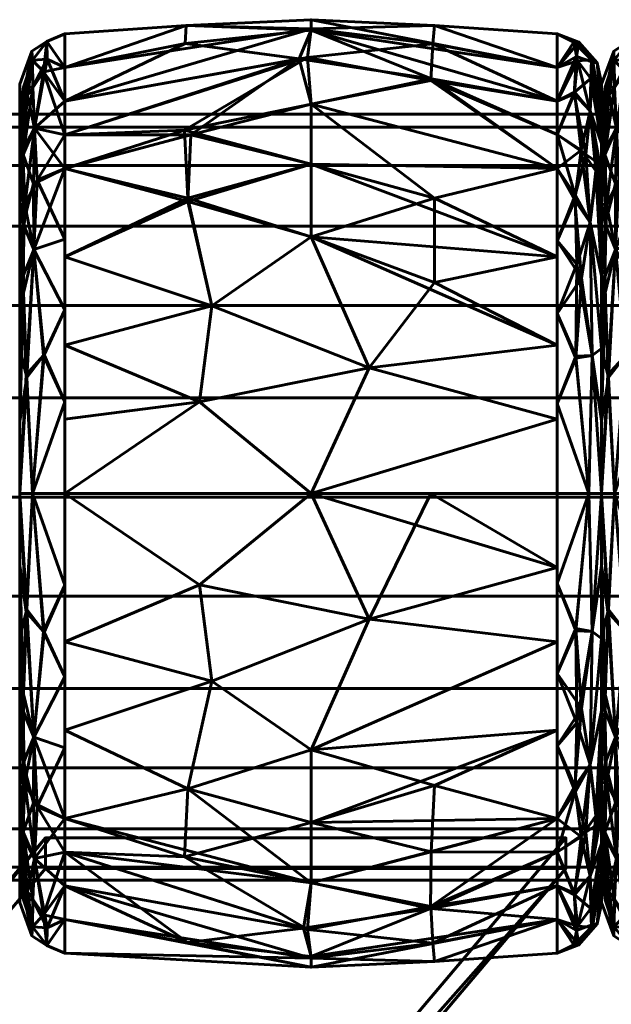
# Model space of a CAD drawing. Header units: millimetres. Extents: x -1091 to 1091, y -439 to 431.
# Tile 624 of 656: x 860 to 879, y 399 to 431. Entities that reach past the tile are written whole.
import ezdxf

# ---------------------------------------------------------------- set-up
doc = ezdxf.new("R2010")
doc.units = ezdxf.units.MM
doc.layers.add('I-FURN', color=30, linetype='Continuous', lineweight=50)

msp = doc.modelspace()

# ---------------------------------------------------------------- meshes
at = {"layer": 'I-FURN', "lineweight": 60}
mesh = msp.add_polyface(dxfattribs=at)
corners = [(861.461, 415.629, 740.004), (861.461, 426.239, 744.399), (861.461, 430.634, 755.009), (861.461, 426.239, 765.619), (861.461, 415.629, 770.014), (869.502, 415.629, 770.471), (877.543, 415.629, 770.015), (877.543, 426.24, 765.62), (877.543, 430.635, 755.009), (877.543, 426.24, 744.399), (877.543, 415.629, 740.004), (869.502, 415.629, 739.547), (877.543, 420.474, 768.008), (877.543, 420.474, 742.01), (861.461, 420.474, 768.007), (861.461, 420.474, 742.011), (869.502, 424, 768.01), (869.502, 424, 742.008), (869.502, 428.333, 763.824), (877.543, 428.437, 760.314), (869.502, 430.795, 758.026), (869.502, 430.745, 751.754), (861.461, 428.437, 760.314), (869.502, 428.333, 746.195), (877.543, 428.437, 749.704), (861.461, 428.437, 749.704), (877.543, 418.052, 769.011), (871.404, 419.732, 769.891), (865.858, 418.615, 770.085), (866.261, 421.757, 769.125), (861.461, 423.357, 766.813), (865.475, 425.265, 766.956), (869.502, 426.372, 766.13), (877.543, 418.052, 741.007), (871.404, 419.732, 740.127), (865.858, 418.615, 739.933), (866.261, 421.757, 740.894), (861.461, 423.357, 743.205), (877.543, 423.357, 766.814), (877.543, 423.357, 743.204), (873.529, 422.516, 741.293), (873.529, 425.265, 743.062), (869.502, 426.372, 743.888), (865.475, 425.161, 742.98), (865.575, 427.328, 745.066), (861.461, 427.338, 747.052), (877.543, 427.339, 762.967), (877.543, 429.536, 757.662), (873.529, 430.904, 756.513), (869.502, 431.091, 754.887), (873.478, 430.302, 759.523), (869.383, 429.862, 761.051), (861.461, 429.535, 752.357), (865.426, 430.9, 753.505), (861.461, 427.338, 762.967), (865.372, 427.489, 764.742), (873.415, 429.106, 762.367), (865.385, 430.31, 750.55), (869.111, 429.813, 748.855), (873.43, 429.158, 747.748), (877.543, 427.339, 747.051), (861.461, 429.535, 757.662), (877.543, 429.536, 752.356), (861.461, 418.052, 769.01), (861.461, 418.052, 741.008)]
mesh.append_faces([[corners[k] for k in face] for face in [(12, 27, 26), (7, 32, 38), (0, 35, 11), (62, 48, 8), (2, 53, 52), (52, 57, 25), (4, 28, 63)]], dxfattribs={"vtx0": -1, "vtx1": -1})
mesh.append_faces([[corners[k] for k in face] for face in [(34, 33, 11), (31, 29, 16), (12, 16, 27), (28, 5, 27), (18, 56, 51), (35, 34, 11), (43, 36, 37), (7, 18, 32), (18, 55, 32), (47, 48, 50), (20, 48, 49), (44, 42, 43), (9, 23, 59), (9, 41, 23), (5, 26, 27), (58, 59, 23), (58, 44, 45), (53, 21, 57), (28, 29, 14), (29, 27, 16), (27, 29, 28), (32, 31, 16), (31, 30, 29), (32, 55, 31), (32, 16, 38), (50, 56, 19), (34, 35, 36), (17, 41, 40), (36, 35, 15), (42, 17, 43), (34, 36, 17), (13, 34, 40), (34, 17, 40), (40, 41, 39), (42, 41, 17), (36, 43, 17), (23, 41, 42), (44, 43, 1), (57, 58, 25), (42, 44, 23), (20, 50, 48), (52, 53, 57), (21, 24, 59), (51, 50, 20), (51, 56, 50), (53, 61, 20), (21, 53, 49), (54, 55, 51), (31, 55, 3), (51, 55, 18), (7, 56, 18), (58, 57, 21), (59, 58, 21), (58, 23, 44), (49, 48, 62), (20, 22, 51), (20, 49, 53), (49, 62, 21)]], dxfattribs={"vtx0": -1, "vtx1": -1, "vtx2": -1})
mesh.append_faces([[corners[k] for k in face] for face in [(35, 0, 64), (34, 13, 33), (51, 22, 54), (50, 19, 47), (28, 14, 63), (36, 15, 37), (16, 12, 38), (41, 9, 39), (44, 1, 45), (56, 46, 19), (59, 60, 9), (59, 24, 60)]], dxfattribs={"vtx0": -1, "vtx2": -1})
mesh.append_faces([[corners[k] for k in face] for face in [(3, 30, 31), (4, 5, 28), (45, 25, 58), (39, 13, 40), (61, 22, 20), (62, 24, 21), (30, 14, 29), (37, 1, 43), (7, 46, 56), (47, 8, 48), (54, 3, 55), (2, 61, 53), (64, 15, 35)]], dxfattribs={"vtx1": -1, "vtx2": -1})
mesh.append_faces([[corners[k] for k in face] for face in [(5, 6, 26), (33, 10, 11)]], dxfattribs={"vtx2": -1})
mesh = msp.add_polyface(dxfattribs=at)
corners = [(859.987, 415.629, 741.657), (859.987, 425.071, 745.568), (859.987, 428.982, 755.009), (859.987, 425.071, 764.451), (859.987, 415.629, 768.361), (860.409, 415.629, 769.469), (861.461, 415.629, 770.014), (861.461, 426.239, 765.619), (861.461, 430.634, 755.009), (861.461, 426.239, 744.399), (861.461, 415.629, 740.004), (860.409, 415.629, 740.549), (861.461, 421.619, 767.533), (859.987, 420.35, 766.406), (859.987, 420.35, 743.612), (861.461, 421.619, 742.485), (860.446, 423.587, 767.131), (860.446, 423.587, 742.887), (861.461, 428.437, 760.314), (861.461, 428.437, 749.704), (860.472, 427.548, 763.315), (860.403, 429.77, 757.996), (860.472, 427.548, 746.703), (860.403, 429.77, 752.022), (859.987, 427.026, 759.73), (859.987, 427.026, 750.288), (860.195, 419.497, 768.629), (860.216, 419.416, 741.329), (861.461, 418.624, 741.245), (860.787, 420.152, 740.944), (861.461, 418.624, 768.773), (860.767, 420.134, 769.067), (861.461, 423.929, 766.576), (859.987, 422.71, 765.428), (860.15, 425.054, 765.457), (860.093, 426.823, 763.313), (860.241, 428.615, 760.845), (860.762, 429.386, 760.353), (861.461, 429.535, 757.662), (860.877, 430.381, 756.482), (860.387, 430.064, 755.009), (860.878, 430.381, 753.528), (861.461, 429.535, 752.357), (860.885, 429.802, 750.647), (860.412, 428.892, 749.239), (859.987, 426.049, 747.928), (860.1, 426.687, 746.496), (860.104, 424.428, 744.163), (860.109, 428.889, 750.579), (859.987, 428.004, 752.649), (859.987, 426.049, 762.09), (860.44, 425.729, 744.613), (860.554, 425.849, 765.441), (860.109, 422.176, 742.658), (860.094, 422.699, 767.024), (859.987, 422.71, 744.59), (861.461, 423.929, 743.442), (861.461, 427.338, 762.967), (861.461, 427.338, 747.052), (859.987, 428.004, 757.369), (859.987, 417.99, 767.384), (859.987, 417.99, 742.635)]
mesh.append_faces([[corners[k] for k in face] for face in [(13, 54, 33), (28, 29, 15), (24, 36, 59), (8, 39, 38), (50, 36, 24), (9, 22, 58), (2, 40, 49), (55, 53, 14), (57, 52, 7), (18, 37, 57)]], dxfattribs={"vtx0": -1, "vtx1": -1})
mesh.append_faces([[corners[k] for k in face] for face in [(37, 20, 57), (54, 16, 34), (31, 16, 26), (21, 37, 39), (46, 47, 1), (46, 51, 47), (17, 15, 29), (22, 43, 19), (9, 17, 51), (36, 37, 21), (41, 42, 43), (22, 44, 43), (39, 37, 38), (3, 34, 35), (51, 46, 22), (44, 23, 43), (40, 21, 39), (44, 22, 46), (48, 49, 23), (30, 31, 5), (29, 11, 27), (11, 29, 28), (17, 29, 27), (31, 12, 16), (5, 31, 26), (52, 20, 34), (54, 26, 16), (52, 34, 16), (35, 34, 20), (36, 35, 20), (36, 50, 35), (52, 57, 20), (40, 59, 21), (20, 37, 36), (8, 41, 39), (39, 41, 40), (40, 41, 23), (41, 43, 23), (48, 23, 44), (45, 48, 46), (47, 51, 17), (53, 47, 17), (53, 55, 47), (46, 48, 44), (40, 23, 49), (51, 22, 9), (32, 52, 16), (17, 27, 53), (53, 27, 61), (33, 54, 34), (59, 36, 21), (13, 26, 54)]], dxfattribs={"vtx0": -1, "vtx1": -1, "vtx2": -1})
mesh.append_faces([[corners[k] for k in face] for face in [(34, 3, 33), (16, 12, 32), (17, 9, 56), (31, 30, 12), (37, 18, 38), (40, 2, 59), (41, 8, 42), (46, 1, 45), (48, 25, 49), (22, 19, 58), (27, 0, 61)]], dxfattribs={"vtx0": -1, "vtx2": -1})
mesh.append_faces([[corners[k] for k in face] for face in [(26, 13, 60, 4)]], dxfattribs={"vtx0": -1, "vtx3": -1})
mesh.append_faces([[corners[k] for k in face] for face in [(56, 15, 17), (11, 0, 27), (32, 7, 52), (4, 5, 26), (61, 14, 53), (42, 19, 43), (45, 25, 48), (50, 3, 35), (55, 1, 47)]], dxfattribs={"vtx1": -1, "vtx2": -1})
mesh.append_faces([[corners[k] for k in face] for face in [(5, 6, 30), (28, 10, 11)]], dxfattribs={"vtx2": -1})
mesh = msp.add_polyface(dxfattribs=at)
corners = [(877.543, 415.629, 740.004), (877.543, 426.24, 744.399), (877.543, 430.635, 755.009), (877.543, 426.24, 765.62), (877.543, 415.629, 770.015), (878.575, 415.629, 769.48), (878.989, 415.629, 768.395), (878.989, 425.094, 764.474), (878.989, 429.015, 755.009), (878.989, 425.094, 745.544), (878.989, 415.629, 741.623), (878.575, 415.629, 740.538), (877.543, 421.501, 767.582), (878.989, 420.362, 766.434), (878.989, 420.362, 743.584), (877.543, 421.501, 742.436), (878.613, 424.476, 766.405), (877.543, 428.437, 760.314), (878.613, 424.476, 743.613), (877.543, 428.437, 749.704), (878.621, 428.121, 762.207), (878.621, 428.121, 747.811), (878.989, 427.055, 759.742), (878.989, 427.055, 750.277), (878.7, 429.701, 757.62), (878.663, 429.784, 752.567), (878.683, 420.133, 768.62), (878.683, 420.133, 741.399), (877.543, 418.565, 768.798), (878.146, 420.114, 769.127), (878.176, 423.112, 767.774), (878.125, 425.367, 766.187), (877.543, 427.339, 762.967), (878.473, 426.69, 764.502), (878.856, 426.431, 763.962), (878.098, 428.671, 762.088), (878.166, 429.895, 758.957), (878.25, 430.363, 755.722), (877.543, 429.536, 752.356), (878.199, 429.754, 750.648), (878.989, 426.075, 762.108), (877.543, 429.536, 757.662), (878.106, 428.727, 748.045), (878.327, 426.838, 745.503), (877.543, 427.339, 747.051), (878.805, 426.155, 745.569), (878.989, 426.075, 747.91), (878.112, 425.197, 743.676), (878.334, 422.651, 742.104), (877.543, 418.565, 741.22), (878.152, 420.041, 740.872), (877.543, 423.87, 743.417), (877.543, 423.87, 766.601), (878.084, 430.363, 753.191), (878.989, 422.728, 765.454), (878.989, 422.728, 744.564), (878.989, 428.035, 757.375), (878.847, 429.68, 755.019), (878.989, 428.035, 752.643), (878.989, 417.996, 767.414), (878.989, 417.996, 742.604), (878.635, 429.172, 750.116)]
mesh.append_faces([[corners[k] for k in face] for face in [(28, 29, 12), (2, 53, 38), (3, 31, 32), (38, 39, 19), (41, 37, 2), (44, 43, 1), (52, 31, 3), (15, 50, 49), (51, 48, 15), (23, 61, 58), (8, 57, 56), (6, 26, 5)]], dxfattribs={"vtx0": -1, "vtx1": -1})
mesh.append_faces([[corners[k] for k in face] for face in [(16, 26, 13), (31, 33, 32), (31, 16, 33), (29, 5, 26), (20, 22, 24), (50, 15, 48), (33, 34, 20), (43, 42, 21), (47, 18, 48), (5, 29, 28), (19, 39, 42), (47, 1, 43), (21, 45, 43), (20, 36, 35), (45, 55, 18), (20, 34, 40), (45, 18, 43), (31, 52, 30), (39, 53, 25), (21, 46, 45), (24, 56, 57), (35, 36, 17), (25, 61, 39), (29, 30, 12), (50, 48, 27), (30, 26, 16), (26, 30, 29), (31, 30, 16), (33, 20, 35), (16, 34, 33), (33, 35, 32), (36, 20, 24), (37, 36, 24), (37, 41, 36), (57, 37, 24), (38, 53, 39), (37, 53, 2), (39, 61, 42), (43, 44, 42), (47, 43, 18), (61, 23, 21), (48, 18, 27), (48, 51, 47), (49, 50, 11), (11, 50, 27), (25, 53, 37), (54, 34, 16), (18, 14, 27), (37, 57, 25), (57, 58, 25), (61, 25, 58), (42, 61, 21)]], dxfattribs={"vtx0": -1, "vtx1": -1, "vtx2": -1})
mesh.append_faces([[corners[k] for k in face] for face in [(26, 6, 59), (27, 10, 11), (24, 22, 56), (45, 46, 9), (27, 14, 60), (27, 60, 10), (35, 17, 32), (16, 13, 54), (34, 7, 40), (21, 23, 46), (45, 9, 55)]], dxfattribs={"vtx0": -1, "vtx2": -1})
mesh.append_faces([[corners[k] for k in face] for face in [(54, 7, 34), (55, 14, 18), (8, 58, 57), (40, 22, 20), (41, 17, 36), (44, 19, 42), (51, 1, 47), (52, 12, 30), (59, 13, 26)]], dxfattribs={"vtx1": -1, "vtx2": -1})
mesh.append_faces([[corners[k] for k in face] for face in [(28, 4, 5), (11, 0, 49)]], dxfattribs={"vtx2": -1})
mesh = msp.add_polyface(dxfattribs=at)
corners = [(878.987, 415.629, 741.657), (878.987, 425.071, 745.568), (878.987, 428.982, 755.009), (878.987, 425.071, 764.451), (878.987, 415.629, 768.361), (879.409, 415.629, 769.469), (880.461, 415.629, 770.014), (880.461, 426.239, 765.619), (880.461, 430.634, 755.009), (880.461, 426.239, 744.399), (880.461, 415.629, 740.004), (879.409, 415.629, 740.549), (880.461, 421.619, 767.533), (878.987, 420.35, 766.406), (878.987, 420.35, 743.612), (880.461, 421.619, 742.485), (879.446, 423.587, 767.131), (879.446, 423.587, 742.887), (880.461, 428.437, 760.314), (880.461, 428.437, 749.704), (879.472, 427.548, 763.315), (879.403, 429.77, 757.996), (879.472, 427.548, 746.703), (879.403, 429.77, 752.022), (878.987, 427.026, 759.73), (878.987, 427.026, 750.288), (879.195, 419.497, 768.629), (879.216, 419.416, 741.329), (880.461, 418.624, 741.245), (879.787, 420.152, 740.944), (880.461, 418.624, 768.773), (879.767, 420.134, 769.067), (880.461, 423.929, 766.576), (878.987, 422.71, 765.428), (879.15, 425.054, 765.457), (879.093, 426.823, 763.313), (879.241, 428.615, 760.845), (879.762, 429.386, 760.353), (880.461, 429.535, 757.662), (879.877, 430.381, 756.482), (879.387, 430.064, 755.009), (879.878, 430.381, 753.528), (880.461, 429.535, 752.357), (879.885, 429.802, 750.647), (879.412, 428.892, 749.239), (878.987, 426.049, 747.928), (879.1, 426.687, 746.496), (879.104, 424.428, 744.163), (879.109, 428.889, 750.579), (878.987, 428.004, 752.649), (878.987, 426.049, 762.09), (879.44, 425.729, 744.613), (879.554, 425.849, 765.441), (879.109, 422.176, 742.658), (879.094, 422.699, 767.024), (878.987, 422.71, 744.59), (880.461, 423.929, 743.442), (880.461, 427.338, 762.967), (880.461, 427.338, 747.052), (878.987, 428.004, 757.369), (878.987, 417.99, 767.384), (878.987, 417.99, 742.635)]
mesh.append_faces([[corners[k] for k in face] for face in [(13, 54, 33), (57, 52, 7), (28, 29, 15), (24, 36, 59), (8, 39, 38), (50, 36, 24), (9, 22, 58), (2, 40, 49), (18, 37, 57), (55, 53, 14)]], dxfattribs={"vtx0": -1, "vtx1": -1})
mesh.append_faces([[corners[k] for k in face] for face in [(54, 16, 34), (31, 16, 26), (21, 37, 39), (46, 47, 1), (46, 51, 47), (17, 15, 29), (22, 43, 19), (9, 17, 51), (36, 37, 21), (41, 42, 43), (22, 44, 43), (39, 37, 38), (3, 34, 35), (51, 46, 22), (44, 23, 43), (40, 21, 39), (44, 22, 46), (48, 49, 23), (30, 31, 5), (29, 11, 27), (11, 29, 28), (17, 29, 27), (31, 12, 16), (5, 31, 26), (52, 20, 34), (54, 26, 16), (52, 34, 16), (35, 34, 20), (36, 35, 20), (36, 50, 35), (57, 37, 20), (40, 59, 21), (20, 37, 36), (8, 41, 39), (39, 41, 40), (40, 41, 23), (41, 43, 23), (48, 23, 44), (45, 48, 46), (47, 51, 17), (53, 47, 17), (53, 55, 47), (46, 48, 44), (40, 23, 49), (51, 22, 9), (32, 52, 16), (17, 27, 53), (53, 27, 61), (33, 54, 34), (52, 57, 20), (59, 36, 21), (13, 26, 54)]], dxfattribs={"vtx0": -1, "vtx1": -1, "vtx2": -1})
mesh.append_faces([[corners[k] for k in face] for face in [(34, 3, 33), (16, 12, 32), (17, 9, 56), (31, 30, 12), (37, 18, 38), (40, 2, 59), (41, 8, 42), (46, 1, 45), (48, 25, 49), (27, 0, 61), (22, 19, 58)]], dxfattribs={"vtx0": -1, "vtx2": -1})
mesh.append_faces([[corners[k] for k in face] for face in [(26, 13, 60, 4)]], dxfattribs={"vtx0": -1, "vtx3": -1})
mesh.append_faces([[corners[k] for k in face] for face in [(56, 15, 17), (11, 0, 27), (32, 7, 52), (4, 5, 26), (61, 14, 53), (42, 19, 43), (45, 25, 48), (50, 3, 35), (55, 1, 47)]], dxfattribs={"vtx1": -1, "vtx2": -1})
mesh.append_faces([[corners[k] for k in face] for face in [(5, 6, 30), (28, 10, 11)]], dxfattribs={"vtx2": -1})
mesh = msp.add_polyface(dxfattribs=at)
corners = [(878.989, 415.629, 741.623), (878.989, 425.094, 745.544), (878.989, 429.015, 755.009), (878.989, 425.094, 764.474), (878.989, 415.629, 768.395), (878.989, 415.629, 755.009)]
mesh.append_faces([[corners[k] for k in face] for face in [(5, 2, 3, 4)]], dxfattribs={"vtx0": -1})
mesh.append_faces([[corners[k] for k in face] for face in [(5, 0, 1, 2)]], dxfattribs={"vtx3": -1})
mesh = msp.add_polyface(dxfattribs=at)
corners = [(859.987, 415.629, 755.009), (859.987, 415.629, 768.361), (859.987, 425.071, 764.451), (859.987, 428.982, 755.009), (859.987, 425.071, 745.568), (859.987, 415.629, 741.657)]
mesh.append_faces([[corners[k] for k in face] for face in [(2, 3, 0, 1)]], dxfattribs={"vtx1": -1})
mesh.append_faces([[corners[k] for k in face] for face in [(4, 5, 0, 3)]], dxfattribs={"vtx2": -1})
mesh = msp.add_polyface(dxfattribs=at)
corners = [(878.987, 415.629, 755.009), (878.987, 415.629, 768.361), (878.987, 425.071, 764.451), (878.987, 428.982, 755.009), (878.987, 425.071, 745.568), (878.987, 415.629, 741.657)]
mesh.append_faces([[corners[k] for k in face] for face in [(2, 3, 0, 1)]], dxfattribs={"vtx1": -1})
mesh.append_faces([[corners[k] for k in face] for face in [(4, 5, 0, 3)]], dxfattribs={"vtx2": -1})
mesh = msp.add_polyface(dxfattribs=at)
corners = [(1005.286, 403.011, 755.21), (1005.286, 403.437, 758.445), (1005.286, 404.685, 761.46), (1005.286, 406.672, 764.048), (1005.286, 409.261, 766.035), (1005.286, 412.275, 767.284), (1005.286, 415.511, 767.71), (1005.286, 418.746, 767.284), (1005.286, 421.761, 766.035), (1005.286, 424.35, 764.048), (1005.286, 426.336, 761.46), (1005.286, 427.585, 758.445), (1005.286, 428.011, 755.21), (-1005.286, 428.011, 755.21), (-1005.286, 427.585, 758.445), (-1005.286, 426.336, 761.46), (-1005.286, 424.35, 764.048), (-1005.286, 421.761, 766.035), (-1005.286, 418.746, 767.284), (-1005.286, 415.511, 767.71), (-1005.286, 412.275, 767.284), (-1005.286, 409.261, 766.035), (-1005.286, 406.672, 764.048), (-1005.286, 404.685, 761.46), (-1005.286, 403.437, 758.445), (-1005.286, 403.011, 755.21)]
mesh.append_faces([[corners[k] for k in face] for face in [(13, 14, 11, 12)]], dxfattribs={"vtx1": -1})
mesh.append_faces([[corners[k] for k in face] for face in [(14, 15, 10, 11), (16, 17, 8, 9), (15, 16, 9, 10), (17, 18, 7, 8), (6, 7, 18, 19), (20, 21, 4, 5), (21, 22, 3, 4), (23, 24, 1, 2), (22, 23, 2, 3), (19, 20, 5, 6)]], dxfattribs={"vtx1": -1, "vtx3": -1})
mesh.append_faces([[corners[k] for k in face] for face in [(24, 25, 0, 1)]], dxfattribs={"vtx3": -1})
mesh = msp.add_polyface(dxfattribs=at)
corners = [(1005.286, 428.011, 755.21), (1005.286, 427.585, 751.974), (1005.286, 426.336, 748.96), (1005.286, 424.35, 746.371), (1005.286, 421.761, 744.384), (1005.286, 418.746, 743.136), (1005.286, 415.511, 742.71), (1005.286, 412.275, 743.136), (1005.286, 409.261, 744.384), (1005.286, 406.672, 746.371), (1005.286, 404.685, 748.96), (1005.286, 403.437, 751.974), (1005.286, 403.011, 755.21), (-1005.286, 403.011, 755.21), (-1005.286, 403.437, 751.974), (-1005.286, 404.685, 748.96), (-1005.286, 406.672, 746.371), (-1005.286, 409.261, 744.384), (-1005.286, 412.275, 743.136), (-1005.286, 415.511, 742.71), (-1005.286, 418.746, 743.136), (-1005.286, 421.761, 744.384), (-1005.286, 424.35, 746.371), (-1005.286, 426.336, 748.96), (-1005.286, 427.585, 751.974), (-1005.286, 428.011, 755.21)]
mesh.append_faces([[corners[k] for k in face] for face in [(13, 14, 11, 12)]], dxfattribs={"vtx1": -1})
mesh.append_faces([[corners[k] for k in face] for face in [(14, 15, 10, 11), (16, 17, 8, 9), (15, 16, 9, 10), (17, 18, 7, 8), (6, 7, 18, 19), (20, 21, 4, 5), (21, 22, 3, 4), (23, 24, 1, 2), (22, 23, 2, 3), (19, 20, 5, 6)]], dxfattribs={"vtx1": -1, "vtx3": -1})
mesh.append_faces([[corners[k] for k in face] for face in [(24, 25, 0, 1)]], dxfattribs={"vtx3": -1})
mesh = msp.add_polyface(dxfattribs=at)
corners = [(859.987, 415.629, 755.009), (859.987, 415.629, 741.657), (859.987, 406.188, 745.568), (859.987, 402.277, 755.009), (859.987, 406.188, 764.451), (859.987, 415.629, 768.361)]
mesh.append_faces([[corners[k] for k in face] for face in [(4, 5, 0, 3)]], dxfattribs={"vtx2": -1})
mesh.append_faces([[corners[k] for k in face] for face in [(0, 1, 2, 3)]], dxfattribs={"vtx3": -1})
mesh = msp.add_polyface(dxfattribs=at)
corners = [(859.987, 415.629, 768.361), (859.987, 406.188, 764.451), (859.987, 402.277, 755.009), (859.987, 406.188, 745.568), (859.987, 415.629, 741.657), (860.409, 415.629, 740.549), (861.461, 415.629, 740.004), (861.461, 405.02, 744.399), (861.461, 400.625, 755.009), (861.461, 405.02, 765.619), (861.461, 415.629, 770.014), (860.409, 415.629, 769.469), (861.461, 409.64, 742.485), (859.987, 410.909, 743.612), (859.987, 410.909, 766.406), (861.461, 409.64, 767.533), (860.446, 407.672, 742.887), (860.446, 407.672, 767.131), (861.461, 402.822, 749.704), (861.461, 402.822, 760.314), (860.472, 403.711, 746.703), (860.403, 401.489, 752.022), (860.472, 403.711, 763.315), (860.403, 401.489, 757.996), (859.987, 404.233, 750.288), (859.987, 404.233, 759.73), (860.195, 411.762, 741.389), (860.216, 411.843, 768.689), (861.461, 412.635, 768.773), (860.787, 411.107, 769.074), (861.461, 412.635, 741.245), (860.767, 411.125, 740.952), (861.461, 407.33, 743.442), (859.987, 408.548, 744.59), (860.15, 406.205, 744.561), (860.093, 404.436, 746.705), (860.241, 402.643, 749.173), (860.762, 401.873, 749.665), (861.461, 401.723, 752.357), (860.877, 400.878, 753.536), (860.387, 401.195, 755.009), (860.878, 400.878, 756.49), (861.461, 401.723, 757.662), (860.885, 401.456, 759.371), (860.412, 402.367, 760.779), (859.987, 405.21, 762.09), (860.1, 404.572, 763.522), (860.104, 406.831, 765.855), (860.109, 402.37, 759.439), (859.987, 403.255, 757.369), (859.987, 405.21, 747.928), (860.44, 405.53, 765.405), (860.554, 405.41, 744.577), (860.109, 409.083, 767.36), (860.094, 408.56, 742.995), (859.987, 408.548, 765.428), (861.461, 407.33, 766.576), (861.461, 403.921, 747.052), (861.461, 403.921, 762.967), (859.987, 403.255, 752.649), (859.987, 413.269, 742.635), (859.987, 413.269, 767.384)]
mesh.append_faces([[corners[k] for k in face] for face in [(11, 28, 10)]], dxfattribs={"vtx0": -1})
mesh.append_faces([[corners[k] for k in face] for face in [(28, 29, 15), (13, 54, 33), (24, 36, 59), (8, 39, 38), (50, 36, 24), (9, 22, 58), (2, 40, 49), (57, 52, 7), (18, 37, 57)]], dxfattribs={"vtx0": -1, "vtx1": -1})
mesh.append_faces([[corners[k] for k in face] for face in [(22, 43, 19), (37, 20, 57), (54, 16, 34), (31, 16, 26), (21, 37, 39), (46, 47, 1), (46, 51, 47), (17, 15, 29), (9, 17, 51), (36, 37, 21), (41, 42, 43), (22, 44, 43), (39, 37, 38), (3, 34, 35), (51, 46, 22), (44, 23, 43), (40, 21, 39), (44, 22, 46), (48, 49, 23), (30, 31, 5), (29, 11, 27), (11, 29, 28), (17, 29, 27), (31, 12, 16), (5, 31, 26), (52, 20, 34), (54, 26, 16), (52, 34, 16), (35, 34, 20), (36, 35, 20), (36, 50, 35), (52, 57, 20), (40, 59, 21), (20, 37, 36), (8, 41, 39), (39, 41, 40), (40, 41, 23), (41, 43, 23), (48, 23, 44), (45, 48, 46), (47, 51, 17), (53, 47, 17), (53, 55, 47), (46, 48, 44), (40, 23, 49), (51, 22, 9), (32, 52, 16), (17, 27, 53), (53, 27, 61), (33, 54, 34), (59, 36, 21), (13, 26, 54)]], dxfattribs={"vtx0": -1, "vtx1": -1, "vtx2": -1})
mesh.append_faces([[corners[k] for k in face] for face in [(26, 13, 60), (34, 3, 33), (16, 12, 32), (17, 9, 56), (31, 30, 12), (37, 18, 38), (40, 2, 59), (41, 8, 42), (46, 1, 45), (48, 25, 49), (22, 19, 58), (27, 0, 61)]], dxfattribs={"vtx0": -1, "vtx2": -1})
mesh.append_faces([[corners[k] for k in face] for face in [(53, 61, 14, 55)]], dxfattribs={"vtx0": -1, "vtx3": -1})
mesh.append_faces([[corners[k] for k in face] for face in [(56, 15, 17), (32, 7, 52), (11, 0, 27), (4, 5, 26), (42, 19, 43), (45, 25, 48), (50, 3, 35), (55, 1, 47), (60, 4, 26)]], dxfattribs={"vtx1": -1, "vtx2": -1})
mesh.append_faces([[corners[k] for k in face] for face in [(5, 6, 30)]], dxfattribs={"vtx2": -1})
mesh = msp.add_polyface(dxfattribs=at)
corners = [(861.461, 415.629, 770.014), (861.461, 405.02, 765.619), (861.461, 400.625, 755.009), (861.461, 405.02, 744.399), (861.461, 415.629, 740.004), (869.502, 415.629, 739.547), (877.543, 415.629, 740.004), (877.543, 405.019, 744.399), (877.543, 400.624, 755.009), (877.543, 405.019, 765.62), (877.543, 415.629, 770.015), (869.502, 415.629, 770.471), (877.543, 410.784, 742.01), (877.543, 410.784, 768.008), (861.461, 410.785, 742.011), (861.461, 410.785, 768.007), (869.502, 407.259, 742.008), (869.502, 407.259, 768.01), (869.502, 402.926, 746.195), (877.543, 402.821, 749.704), (869.502, 400.464, 751.992), (869.502, 400.514, 758.264), (861.461, 402.822, 749.704), (869.502, 402.926, 763.824), (877.543, 402.821, 760.314), (861.461, 402.822, 760.314), (877.543, 413.207, 741.007), (871.404, 411.527, 740.127), (865.858, 412.644, 739.933), (866.261, 409.502, 740.894), (861.461, 407.902, 743.205), (865.475, 405.994, 743.063), (869.502, 404.886, 743.888), (877.543, 413.207, 769.011), (871.404, 411.527, 769.891), (873.412, 415.629, 770.249), (865.858, 412.644, 770.085), (866.261, 409.502, 769.125), (861.461, 407.902, 766.813), (865.475, 405.994, 766.956), (869.502, 404.886, 766.13), (877.543, 407.902, 766.814), (873.529, 406.098, 767.039), (873.429, 403.93, 764.952), (877.543, 403.92, 762.967), (873.405, 402.087, 762.247), (869.254, 401.445, 761.163), (865.464, 400.974, 759.566), (861.461, 401.723, 757.662), (877.543, 407.902, 743.204), (877.543, 403.92, 747.051), (877.543, 401.723, 752.356), (873.529, 400.355, 753.505), (869.502, 400.168, 755.131), (873.478, 400.957, 750.495), (869.383, 401.397, 748.967), (861.461, 403.921, 747.052), (865.372, 403.77, 745.276), (873.415, 402.152, 747.652), (861.461, 401.723, 752.357), (877.543, 401.723, 757.662), (861.461, 403.921, 762.967), (861.461, 413.207, 741.008), (861.461, 413.207, 769.01)]
mesh.append_faces([[corners[k] for k in face] for face in [(12, 27, 26), (11, 34, 35), (9, 43, 44), (24, 45, 60), (0, 36, 11), (13, 17, 41), (44, 45, 24), (7, 32, 49)]], dxfattribs={"vtx0": -1, "vtx1": -1})
mesh.append_faces([[corners[k] for k in face] for face in [(31, 29, 16), (28, 5, 27), (18, 57, 32), (32, 16, 49), (39, 37, 38), (17, 39, 40), (18, 58, 55), (36, 34, 11), (17, 42, 41), (60, 53, 52), (51, 52, 54), (7, 18, 32), (53, 2, 20), (9, 42, 43), (5, 26, 27), (45, 43, 23), (39, 23, 40), (47, 21, 46), (28, 29, 14), (29, 27, 16), (27, 29, 28), (32, 31, 16), (31, 30, 29), (32, 57, 31), (54, 58, 19), (37, 34, 36), (17, 13, 34), (33, 35, 34), (37, 36, 15), (34, 37, 17), (37, 39, 17), (39, 1, 23), (42, 17, 40), (43, 40, 23), (40, 43, 42), (44, 43, 45), (46, 45, 23), (46, 21, 45), (46, 23, 61), (48, 53, 47), (12, 16, 27), (52, 53, 20), (52, 20, 54), (53, 21, 47), (55, 54, 20), (55, 58, 54), (56, 57, 55), (31, 57, 3), (55, 57, 18), (7, 58, 18), (20, 22, 55), (60, 45, 21), (53, 60, 21), (47, 46, 61)]], dxfattribs={"vtx0": -1, "vtx1": -1, "vtx2": -1})
mesh.append_faces([[corners[k] for k in face] for face in [(31, 3, 30), (55, 22, 56), (23, 1, 61), (54, 19, 51), (16, 12, 49), (37, 15, 38), (53, 48, 2), (47, 25, 48), (52, 51, 8), (52, 8, 60), (20, 2, 59), (58, 50, 19)]], dxfattribs={"vtx0": -1, "vtx2": -1})
mesh.append_faces([[corners[k] for k in face] for face in [(36, 0, 63, 15), (28, 14, 62, 4)]], dxfattribs={"vtx0": -1, "vtx3": -1})
mesh.append_faces([[corners[k] for k in face] for face in [(4, 5, 28), (7, 50, 58), (59, 22, 20), (30, 14, 29), (13, 33, 34), (38, 1, 39), (61, 25, 47), (9, 41, 42), (56, 3, 57)]], dxfattribs={"vtx1": -1, "vtx2": -1})
mesh.append_faces([[corners[k] for k in face] for face in [(33, 10, 35), (5, 6, 26)]], dxfattribs={"vtx2": -1})
mesh = msp.add_polyface(dxfattribs=at)
corners = [(877.543, 415.629, 770.015), (877.543, 405.019, 765.62), (877.543, 400.624, 755.009), (877.543, 405.019, 744.399), (877.543, 415.629, 740.004), (878.575, 415.629, 740.538), (878.989, 415.629, 741.623), (878.989, 406.164, 745.544), (878.989, 402.244, 755.009), (878.989, 406.164, 764.474), (878.989, 415.629, 768.395), (878.575, 415.629, 769.48), (877.543, 409.758, 742.436), (878.989, 410.897, 743.584), (878.989, 410.897, 766.434), (877.543, 409.758, 767.582), (878.613, 406.783, 743.613), (877.543, 402.821, 749.704), (878.613, 406.783, 766.405), (877.543, 402.821, 760.314), (878.621, 403.138, 747.811), (878.621, 403.138, 762.207), (878.989, 404.204, 750.277), (878.989, 404.204, 759.742), (878.7, 401.558, 752.398), (878.663, 401.475, 757.451), (878.683, 411.126, 741.399), (878.683, 411.126, 768.62), (877.543, 412.694, 741.22), (878.146, 411.144, 740.891), (878.176, 408.147, 742.244), (878.125, 405.892, 743.831), (877.543, 403.92, 747.051), (878.473, 404.569, 745.516), (878.856, 404.828, 746.056), (878.098, 402.588, 747.931), (878.166, 401.364, 751.061), (878.25, 400.896, 754.296), (877.543, 401.723, 757.662), (878.199, 401.505, 759.37), (878.989, 405.184, 747.91), (877.543, 401.723, 752.356), (878.106, 402.532, 761.974), (878.327, 404.421, 764.515), (877.543, 403.92, 762.967), (878.805, 405.104, 764.449), (878.989, 405.184, 762.108), (878.112, 406.062, 766.342), (878.334, 408.608, 767.914), (877.543, 412.694, 768.798), (878.152, 411.218, 769.146), (877.543, 407.388, 766.601), (877.543, 407.388, 743.417), (878.084, 400.895, 756.827), (878.989, 408.531, 744.564), (878.989, 408.531, 765.454), (878.989, 403.224, 752.643), (878.847, 401.579, 754.999), (878.989, 403.224, 757.375), (878.989, 413.263, 742.604), (878.989, 413.263, 767.414), (878.635, 402.087, 759.902)]
mesh.append_faces([[corners[k] for k in face] for face in [(28, 29, 12), (2, 53, 38), (3, 31, 32), (38, 39, 19), (41, 37, 2), (44, 43, 1), (52, 31, 3), (15, 50, 49), (51, 48, 15), (23, 61, 58), (6, 26, 5)]], dxfattribs={"vtx0": -1, "vtx1": -1})
mesh.append_faces([[corners[k] for k in face] for face in [(29, 5, 26), (5, 29, 28), (33, 31, 16), (20, 22, 24), (50, 15, 48), (33, 34, 20), (43, 42, 21), (47, 18, 48), (16, 26, 13), (19, 39, 42), (47, 1, 43), (21, 45, 43), (20, 36, 35), (31, 52, 30), (45, 55, 18), (20, 34, 40), (45, 18, 43), (31, 33, 32), (39, 53, 25), (21, 46, 45), (24, 56, 57), (35, 36, 17), (25, 61, 39), (29, 30, 12), (50, 48, 27), (30, 26, 16), (26, 30, 29), (31, 30, 16), (33, 20, 35), (16, 34, 33), (33, 35, 32), (36, 20, 24), (37, 36, 24), (37, 41, 36), (57, 37, 24), (38, 53, 39), (37, 53, 2), (39, 61, 42), (43, 44, 42), (47, 43, 18), (61, 23, 21), (48, 18, 27), (48, 51, 47), (49, 50, 11), (11, 50, 27), (25, 53, 37), (54, 34, 16), (18, 14, 27), (37, 57, 25), (57, 58, 25), (61, 25, 58), (42, 61, 21)]], dxfattribs={"vtx0": -1, "vtx1": -1, "vtx2": -1})
mesh.append_faces([[corners[k] for k in face] for face in [(27, 10, 11), (26, 6, 59), (24, 22, 56), (45, 46, 9), (27, 14, 60), (27, 60, 10), (35, 17, 32), (16, 13, 54), (34, 7, 40), (21, 23, 46), (45, 9, 55), (57, 56, 8)]], dxfattribs={"vtx0": -1, "vtx2": -1})
mesh.append_faces([[corners[k] for k in face] for face in [(54, 7, 34), (55, 14, 18), (8, 58, 57), (40, 22, 20), (41, 17, 36), (44, 19, 42), (51, 1, 47), (52, 12, 30), (59, 13, 26)]], dxfattribs={"vtx1": -1, "vtx2": -1})
mesh.append_faces([[corners[k] for k in face] for face in [(28, 4, 5), (11, 0, 49)]], dxfattribs={"vtx2": -1})
mesh = msp.add_polyface(dxfattribs=at)
corners = [(878.987, 415.629, 755.009), (878.987, 415.629, 741.657), (878.987, 406.188, 745.568), (878.987, 402.277, 755.009), (878.987, 406.188, 764.451), (878.987, 415.629, 768.361)]
mesh.append_faces([[corners[k] for k in face] for face in [(4, 5, 0, 3)]], dxfattribs={"vtx2": -1})
mesh.append_faces([[corners[k] for k in face] for face in [(0, 1, 2, 3)]], dxfattribs={"vtx3": -1})
mesh = msp.add_polyface(dxfattribs=at)
corners = [(878.987, 415.629, 768.361), (878.987, 406.188, 764.451), (878.987, 402.277, 755.009), (878.987, 406.188, 745.568), (878.987, 415.629, 741.657), (879.409, 415.629, 740.549), (880.461, 415.629, 740.004), (880.461, 405.02, 744.399), (880.461, 400.625, 755.009), (880.461, 405.02, 765.619), (880.461, 415.629, 770.014), (879.409, 415.629, 769.469), (880.461, 409.64, 742.485), (878.987, 410.909, 743.612), (878.987, 410.909, 766.406), (880.461, 409.64, 767.533), (879.446, 407.672, 742.887), (879.446, 407.672, 767.131), (880.461, 402.822, 749.704), (880.461, 402.822, 760.314), (879.472, 403.711, 746.703), (879.403, 401.489, 752.022), (879.472, 403.711, 763.315), (879.403, 401.489, 757.996), (878.987, 404.233, 750.288), (878.987, 404.233, 759.73), (879.195, 411.762, 741.389), (879.216, 411.843, 768.689), (880.461, 412.635, 768.773), (879.787, 411.107, 769.074), (880.461, 412.635, 741.245), (879.767, 411.125, 740.952), (880.461, 407.33, 743.442), (878.987, 408.548, 744.59), (879.15, 406.205, 744.561), (879.093, 404.436, 746.705), (879.241, 402.643, 749.173), (879.762, 401.873, 749.665), (880.461, 401.723, 752.357), (879.877, 400.878, 753.536), (879.387, 401.195, 755.009), (879.878, 400.878, 756.49), (880.461, 401.723, 757.662), (879.885, 401.456, 759.371), (879.412, 402.367, 760.779), (878.987, 405.21, 762.09), (879.1, 404.572, 763.522), (879.104, 406.831, 765.855), (879.109, 402.37, 759.439), (878.987, 403.255, 757.369), (878.987, 405.21, 747.928), (879.44, 405.53, 765.405), (879.554, 405.41, 744.577), (879.109, 409.083, 767.36), (879.094, 408.56, 742.995), (878.987, 408.548, 765.428), (880.461, 407.33, 766.576), (880.461, 403.921, 747.052), (880.461, 403.921, 762.967), (878.987, 403.255, 752.649), (878.987, 413.269, 742.635), (878.987, 413.269, 767.384)]
mesh.append_faces([[corners[k] for k in face] for face in [(11, 28, 10)]], dxfattribs={"vtx0": -1})
mesh.append_faces([[corners[k] for k in face] for face in [(57, 52, 7), (28, 29, 15), (13, 54, 33), (24, 36, 59), (8, 39, 38), (50, 36, 24), (2, 40, 49), (18, 37, 57)]], dxfattribs={"vtx0": -1, "vtx1": -1})
mesh.append_faces([[corners[k] for k in face] for face in [(22, 43, 19), (54, 16, 34), (31, 16, 26), (21, 37, 39), (46, 47, 1), (46, 51, 47), (17, 15, 29), (9, 17, 51), (36, 37, 21), (41, 42, 43), (9, 51, 22), (39, 37, 38), (3, 34, 35), (51, 46, 22), (44, 23, 43), (40, 21, 39), (44, 22, 46), (48, 49, 23), (30, 31, 5), (29, 11, 27), (11, 29, 28), (17, 29, 27), (31, 12, 16), (5, 31, 26), (52, 20, 34), (54, 26, 16), (52, 34, 16), (35, 34, 20), (36, 35, 20), (36, 50, 35), (57, 37, 20), (40, 59, 21), (20, 37, 36), (8, 41, 39), (39, 41, 40), (40, 41, 23), (59, 36, 21), (41, 43, 23), (48, 23, 44), (45, 48, 46), (47, 51, 17), (53, 47, 17), (53, 55, 47), (46, 48, 44), (40, 23, 49), (32, 52, 16), (17, 27, 53), (53, 27, 61), (33, 54, 34), (52, 57, 20), (22, 44, 43), (13, 26, 54)]], dxfattribs={"vtx0": -1, "vtx1": -1, "vtx2": -1})
mesh.append_faces([[corners[k] for k in face] for face in [(26, 13, 60), (34, 3, 33), (16, 12, 32), (17, 9, 56), (31, 30, 12), (37, 18, 38), (40, 2, 59), (41, 8, 42), (46, 1, 45), (48, 25, 49), (22, 19, 58), (27, 0, 61)]], dxfattribs={"vtx0": -1, "vtx2": -1})
mesh.append_faces([[corners[k] for k in face] for face in [(53, 61, 14, 55)]], dxfattribs={"vtx0": -1, "vtx3": -1})
mesh.append_faces([[corners[k] for k in face] for face in [(56, 15, 17), (32, 7, 52), (11, 0, 27), (4, 5, 26), (42, 19, 43), (45, 25, 48), (50, 3, 35), (55, 1, 47), (58, 9, 22), (60, 4, 26)]], dxfattribs={"vtx1": -1, "vtx2": -1})
mesh.append_faces([[corners[k] for k in face] for face in [(5, 6, 30)]], dxfattribs={"vtx2": -1})
mesh = msp.add_polyface(dxfattribs=at)
corners = [(878.989, 415.629, 768.395), (878.989, 406.164, 764.474), (878.989, 402.244, 755.009), (878.989, 406.164, 745.544), (878.989, 415.629, 741.623), (878.989, 415.629, 755.009)]
mesh.append_faces([[corners[k] for k in face] for face in [(3, 4, 5, 2)]], dxfattribs={"vtx2": -1})
mesh.append_faces([[corners[k] for k in face] for face in [(5, 0, 1, 2)]], dxfattribs={"vtx3": -1})
mesh = msp.add_polyface(dxfattribs=at)
corners = [(841.625, 380.72, 238.205), (860.825, 403.389, 757.712), (860.825, 404.388, 757.671), (841.625, 381.719, 238.164)]
mesh.append_faces([[corners[k] for k in face] for face in [(0, 1, 2), (2, 3, 0)]], dxfattribs={"vtx2": -1})
mesh = msp.add_polyface(dxfattribs=at)
corners = [(841.625, 381.719, 238.164), (860.825, 404.388, 757.671), (877.825, 404.388, 757.671), (858.625, 381.719, 238.164)]
mesh.append_faces([[corners[k] for k in face] for face in [(0, 1, 2, 3)]])
mesh = msp.add_polyface(dxfattribs=at)
corners = [(858.625, 381.719, 238.164), (877.825, 404.388, 757.671), (877.825, 403.389, 757.712), (858.625, 380.72, 238.205)]
mesh.append_faces([[corners[k] for k in face] for face in [(0, 1, 2), (2, 3, 0)]], dxfattribs={"vtx2": -1})
mesh = msp.add_polyface(dxfattribs=at)
corners = [(860.825, 404.388, 757.671), (860.825, 403.389, 757.712), (877.825, 403.389, 757.712), (877.825, 404.388, 757.671)]
mesh.append_faces([[corners[k] for k in face] for face in [(0, 1, 2, 3)]])
mesh = msp.add_polyface(dxfattribs=at)
corners = [(858.625, 380.72, 238.205), (877.825, 403.389, 757.712), (860.825, 403.389, 757.712), (841.625, 380.72, 238.205)]
mesh.append_faces([[corners[k] for k in face] for face in [(0, 1, 2, 3)]])

doc.saveas('drawing.dxf')
